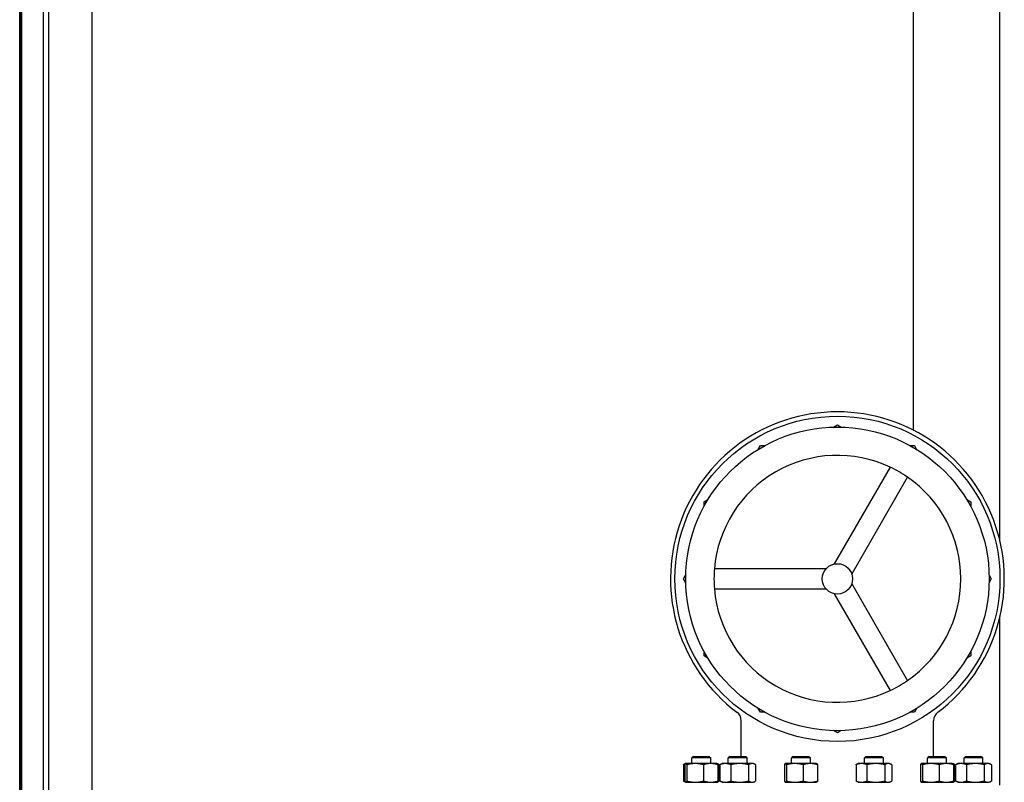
# Model space of a CAD drawing. Header units: inches. Extents: x 18 to 846, y -67 to 561.
# Tile 601 of 656: x 397 to 443, y 466 to 501. Entities that reach past the tile are written whole.
import ezdxf

# ---------------------------------------------------------------- set-up
doc = ezdxf.new("R2010")
doc.units = ezdxf.units.IN
doc.header["$LTSCALE"] = 24
doc.header["$MEASUREMENT"] = 0
doc.layers.add('Visible (ANSI)', color=7, linetype='Continuous', lineweight=30)

msp = doc.modelspace()

# ---------------------------------------------------------------- linework, layer by layer
at = {"layer": 'Visible (ANSI)'}
for p, q in [((438.67843, 536.00673), (438.67843, 481.8653)), ((442.67843, 476.75029), (442.67843, 536.00673)), ((397.45343, 413.35673), (397.45343, 527.90673)), ((397.47343, 526.00673), (397.47343, 415.25673)), ((397.55343, 415.25673), (397.55343, 526.00673)), ((398.55343, 415.25673), (398.55343, 526.00673)), ((398.80343, 415.25673), (398.80343, 526.00673)), ((400.80343, 415.25673), (400.80343, 526.00673)), ((435.00134, 482.00449), (435.17843, 482.10673)), ((435.17843, 482.10673), (435.35551, 482.00449)), ((431.52619, 480.97843), (431.62843, 481.15551)), ((431.62843, 481.15551), (431.83291, 481.15551)), ((438.52395, 481.15551), (438.72843, 481.15551)), ((438.72843, 481.15551), (438.83067, 480.97843)), ((437.6116, 480.15443), (435.03516, 475.69191)), ((435.84345, 475.22525), (438.41989, 479.68777)), ((429.02965, 478.55673), (429.20673, 478.65897)), ((429.02965, 478.35225), (429.02965, 478.55673)), ((441.15012, 478.65897), (441.32721, 478.55673)), ((441.32721, 478.55673), (441.32721, 478.35225)), ((428.07843, 475.00673), (428.18067, 475.18382)), ((434.65668, 475.4734), (429.5038, 475.4734)), ((442.17619, 475.18382), (442.27843, 475.00673)), ((428.18067, 474.82965), (428.07843, 475.00673)), ((438.41989, 470.32569), (435.84345, 474.78822)), ((442.27843, 475.00673), (442.17619, 474.82965)), ((429.5038, 474.54006), (434.65668, 474.54006)), ((435.03516, 474.32155), (437.6116, 469.85903)), ((442.67843, 465.50173), (442.67843, 473.26317)), ((429.02965, 471.45673), (429.02965, 471.66121)), ((441.32721, 471.66121), (441.32721, 471.45673)), ((429.20673, 471.35449), (429.02965, 471.45673)), ((441.32721, 471.45673), (441.15012, 471.35449)), ((431.62843, 468.85795), (431.52619, 469.03504)), ((431.83291, 468.85795), (431.62843, 468.85795)), ((438.72843, 468.85795), (438.52395, 468.85795)), ((438.83067, 469.03504), (438.72843, 468.85795)), ((430.73843, 466.82173), (430.73843, 468.46178)), ((439.61843, 466.82173), (439.61843, 468.46178)), ((435.17843, 467.90673), (435.00134, 468.00897)), ((435.35551, 468.00897), (435.17843, 467.90673)), ((428.53533, 466.82173), (428.46241, 466.74881)), ((429.33741, 466.74881), (428.46241, 466.74881)), ((428.46241, 466.49073), (428.46241, 466.74881)), ((428.53533, 466.82173), (429.26449, 466.82173)), ((429.26449, 466.82173), (429.33741, 466.74881)), ((429.33741, 466.49073), (429.33741, 466.74881)), ((430.21765, 466.82173), (430.14473, 466.74881)), ((431.01973, 466.74881), (430.14473, 466.74881)), ((430.14473, 466.49073), (430.14473, 466.74881)), ((430.21765, 466.82173), (430.94682, 466.82173)), ((430.94682, 466.82173), (431.01973, 466.74881)), ((431.01973, 466.49073), (431.01973, 466.74881)), ((433.13152, 466.82173), (433.05861, 466.74881)), ((433.93361, 466.74881), (433.05861, 466.74881)), ((433.05861, 466.49073), (433.05861, 466.74881)), ((433.13152, 466.82173), (433.86069, 466.82173)), ((433.86069, 466.82173), (433.93361, 466.74881)), ((433.93361, 466.49073), (433.93361, 466.74881)), ((436.49617, 466.82173), (436.42325, 466.74881)), ((437.29825, 466.74881), (436.42325, 466.74881)), ((436.42325, 466.49073), (436.42325, 466.74881)), ((436.49617, 466.82173), (437.22534, 466.82173)), ((437.22534, 466.82173), (437.29825, 466.74881)), ((437.29825, 466.49073), (437.29825, 466.74881)), ((439.41004, 466.82173), (439.33712, 466.74881)), ((440.21212, 466.74881), (439.33712, 466.74881)), ((439.33712, 466.49073), (439.33712, 466.74881)), ((439.41004, 466.82173), (440.13921, 466.82173)), ((440.13921, 466.82173), (440.21212, 466.74881)), ((440.21212, 466.49073), (440.21212, 466.74881)), ((441.09236, 466.82173), (441.01945, 466.74881)), ((441.89445, 466.74881), (441.01945, 466.74881)), ((441.01945, 466.49073), (441.01945, 466.74881)), ((441.09236, 466.82173), (441.82153, 466.82173)), ((441.82153, 466.82173), (441.89445, 466.74881)), ((441.89445, 466.49073), (441.89445, 466.74881)), ((428.07579, 466.43886), (428.07579, 465.6836)), ((428.17558, 466.48824), (428.11857, 466.46166)), ((428.13592, 466.43886), (428.13592, 465.6836)), ((428.18091, 466.49073), (428.17558, 466.48824)), ((428.18621, 466.49073), (428.18091, 466.49073)), ((428.61848, 466.49073), (428.18621, 466.49073)), ((428.23649, 466.43886), (428.23649, 465.6836)), ((429.33219, 466.49073), (428.61848, 466.49073)), ((429.00048, 466.43886), (429.00048, 465.6836)), ((429.61891, 466.49073), (429.33219, 466.49073)), ((429.61891, 466.49073), (429.62424, 466.48824)), ((429.62424, 466.48824), (429.68125, 466.46166)), ((429.6639, 466.43886), (429.6639, 465.6836)), ((429.72403, 466.43886), (429.72403, 465.6836)), ((429.75812, 466.43886), (429.75812, 465.6836)), ((429.86323, 466.49073), (429.80089, 466.46166)), ((430.00769, 466.49073), (429.86323, 466.49073)), ((430.66933, 466.49073), (430.00769, 466.49073)), ((430.25727, 466.43886), (430.25727, 465.6836)), ((431.24387, 466.49073), (430.66933, 466.49073)), ((431.08139, 466.43886), (431.08139, 465.6836)), ((431.30123, 466.49073), (431.24387, 466.49073)), ((431.30123, 466.49073), (431.36357, 466.46166)), ((431.40635, 466.43886), (431.40635, 465.6836)), ((432.73212, 466.43886), (432.73212, 465.6836)), ((432.77711, 466.49073), (432.77177, 466.48824)), ((432.7824, 466.49073), (432.77711, 466.49073)), ((433.21468, 466.49073), (432.7824, 466.49073)), ((432.83268, 466.43886), (432.83268, 465.6836)), ((433.92838, 466.49073), (433.21468, 466.49073)), ((433.59667, 466.43886), (433.59667, 465.6836)), ((434.21511, 466.49073), (433.92838, 466.49073)), ((434.21511, 466.49073), (434.22044, 466.48824)), ((434.26009, 466.43886), (434.26009, 465.6836)), ((436.03664, 466.43886), (436.03664, 465.6836)), ((436.14175, 466.49073), (436.07941, 466.46166)), ((436.28621, 466.49073), (436.14175, 466.49073)), ((436.94785, 466.49073), (436.28621, 466.49073)), ((436.53579, 466.43886), (436.53579, 465.6836)), ((437.52239, 466.49073), (436.94785, 466.49073)), ((437.3599, 466.43886), (437.3599, 465.6836)), ((437.57975, 466.49073), (437.52239, 466.49073)), ((437.57975, 466.49073), (437.64209, 466.46166)), ((437.68487, 466.43886), (437.68487, 465.6836)), ((439.01063, 466.43886), (439.01063, 465.6836)), ((439.05562, 466.49073), (439.05029, 466.48824)), ((439.06092, 466.49073), (439.05562, 466.49073)), ((439.4932, 466.49073), (439.06092, 466.49073)), ((439.1112, 466.43886), (439.1112, 465.6836)), ((440.2069, 466.49073), (439.4932, 466.49073)), ((439.87519, 466.43886), (439.87519, 465.6836)), ((440.49362, 466.49073), (440.2069, 466.49073)), ((440.49362, 466.49073), (440.49896, 466.48824)), ((440.49896, 466.48824), (440.55596, 466.46166)), ((440.53861, 466.43886), (440.53861, 465.6836)), ((440.59874, 466.43886), (440.59874, 465.6836)), ((440.63283, 466.43886), (440.63283, 465.6836)), ((440.73795, 466.49073), (440.67561, 466.46166)), ((440.88241, 466.49073), (440.73795, 466.49073)), ((441.54404, 466.49073), (440.88241, 466.49073)), ((441.13198, 466.43886), (441.13198, 465.6836)), ((442.11858, 466.49073), (441.54404, 466.49073)), ((441.9561, 466.43886), (441.9561, 465.6836)), ((442.17595, 466.49073), (442.11858, 466.49073)), ((442.17595, 466.49073), (442.23829, 466.46166)), ((442.28106, 466.43886), (442.28106, 465.6836)), ((428.17558, 465.63422), (428.11857, 465.6608)), ((428.18091, 465.63173), (428.17558, 465.63422)), ((428.18091, 465.63173), (428.18621, 465.63173)), ((428.18621, 465.63173), (428.61848, 465.63173)), ((428.46241, 465.62673), (428.46241, 465.63173)), ((428.61848, 465.63173), (429.33219, 465.63173)), ((429.33219, 465.63173), (429.61891, 465.63173)), ((429.33741, 465.62673), (429.33741, 465.63173)), ((429.61891, 465.63173), (429.62424, 465.63422)), ((429.62424, 465.63422), (429.68125, 465.6608)), ((429.86323, 465.63173), (429.80089, 465.6608)), ((429.86323, 465.63173), (430.00769, 465.63173)), ((430.00769, 465.63173), (430.66933, 465.63173)), ((430.14473, 465.62673), (430.14473, 465.63173)), ((430.66933, 465.63173), (431.24387, 465.63173)), ((431.01973, 465.62673), (431.01973, 465.63173)), ((431.24387, 465.63173), (431.30123, 465.63173)), ((431.30123, 465.63173), (431.36357, 465.6608)), ((432.77711, 465.63173), (432.77177, 465.63422)), ((432.77711, 465.63173), (432.7824, 465.63173)), ((432.7824, 465.63173), (433.21468, 465.63173)), ((433.05861, 465.62673), (433.05861, 465.63173)), ((433.21468, 465.63173), (433.92838, 465.63173)), ((433.92838, 465.63173), (434.21511, 465.63173)), ((433.93361, 465.62673), (433.93361, 465.63173)), ((434.21511, 465.63173), (434.22044, 465.63422)), ((436.14175, 465.63173), (436.07941, 465.6608)), ((436.14175, 465.63173), (436.28621, 465.63173)), ((436.28621, 465.63173), (436.94785, 465.63173)), ((436.42325, 465.62673), (436.42325, 465.63173)), ((436.94785, 465.63173), (437.52239, 465.63173)), ((437.29825, 465.62673), (437.29825, 465.63173)), ((437.52239, 465.63173), (437.57975, 465.63173)), ((437.57975, 465.63173), (437.64209, 465.6608)), ((439.05562, 465.63173), (439.05029, 465.63422)), ((439.05562, 465.63173), (439.06092, 465.63173)), ((439.06092, 465.63173), (439.4932, 465.63173)), ((439.33712, 465.62673), (439.33712, 465.63173)), ((439.4932, 465.63173), (440.2069, 465.63173)), ((440.2069, 465.63173), (440.49362, 465.63173)), ((440.21212, 465.62673), (440.21212, 465.63173)), ((440.49362, 465.63173), (440.49896, 465.63422)), ((440.49896, 465.63422), (440.55596, 465.6608)), ((440.73795, 465.63173), (440.67561, 465.6608)), ((440.73795, 465.63173), (440.88241, 465.63173)), ((440.88241, 465.63173), (441.54404, 465.63173)), ((441.01945, 465.62673), (441.01945, 465.63173)), ((441.54404, 465.63173), (442.11858, 465.63173)), ((441.89445, 465.62673), (441.89445, 465.63173)), ((442.11858, 465.63173), (442.17595, 465.63173)), ((442.17595, 465.63173), (442.23829, 465.6608))]:
    msp.add_line(p, q, dxfattribs=at)
for radius in [7.5, 7, 0.7]:
    msp.add_circle((435.17843, 475.00673), radius, dxfattribs=at)
for centre, radius, start, end in [((435.17843, 475.00673), 7.7, 307.04478, 232.95522), ((435.17843, 475.00673), 5.69378, 64.701279, 175.298721), ((435.17843, 475.00673), 5.69378, 55.298721, 64.701279), ((435.17843, 475.00673), 5.69378, 304.701279, 55.298721), ((435.17843, 475.00673), 5.69378, 175.298721, 184.701279), ((435.17843, 475.00673), 5.69378, 184.701279, 295.298721), ((435.17843, 475.00673), 5.69378, 295.298721, 304.701279), ((430.23843, 468.46178), 0.5, 0, 52.95522), ((440.11843, 468.46178), 0.5, 127.04478, 180)]:
    msp.add_arc(centre, radius, start, end, dxfattribs=at)
for points, weights in [([(428.15109, 466.46451), (428.11473, 466.45396), (428.07579, 466.43886)], [1.01541962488, 1.01076049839, 1]), ([(428.07579, 466.43886), (428.09783, 466.45199), (428.11857, 466.46166)], [1, 1.00934096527, 1.01408417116]), ([(428.18621, 466.49073), (428.16287, 466.49073), (428.13592, 466.43886)], [1, 1.0379548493, 1]), ([(428.23649, 466.43886), (428.20954, 466.49073), (428.18621, 466.49073)], [1, 1.0379548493, 1]), ([(428.61848, 466.49073), (428.4412, 466.49073), (428.23649, 466.43886)], [1, 1.0379548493, 1]), ([(429.00048, 466.43886), (428.79577, 466.49073), (428.61848, 466.49073)], [1, 1.0379548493, 1]), ([(429.33219, 466.49073), (429.17824, 466.49073), (429.00048, 466.43886)], [1, 1.0379548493, 1]), ([(429.6639, 466.43886), (429.48614, 466.49073), (429.33219, 466.49073)], [1, 1.0379548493, 1]), ([(429.62424, 466.48824), (429.64272, 466.47963), (429.6639, 466.43886)], [1.01304319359, 1.02958951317, 1]), ([(429.72403, 466.43886), (429.67812, 466.46621), (429.63695, 466.4789)], [1, 1.01965956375, 1.01895290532]), ([(430.00769, 466.49073), (429.89187, 466.49073), (429.75812, 466.43886)], [1, 1.0379548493, 1]), ([(429.75812, 466.43886), (429.78016, 466.45199), (429.80089, 466.46166)], [1, 1.00934096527, 1.01408417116]), ([(430.25727, 466.43886), (430.12352, 466.49073), (430.00769, 466.49073)], [1, 1.0379548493, 1]), ([(430.66933, 466.49073), (430.47809, 466.49073), (430.25727, 466.43886)], [1, 1.0379548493, 1]), ([(431.08139, 466.43886), (430.86057, 466.49073), (430.66933, 466.49073)], [1, 1.0379548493, 1]), ([(431.24387, 466.49073), (431.16846, 466.49073), (431.08139, 466.43886)], [1, 1.0379548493, 1]), ([(431.40635, 466.43886), (431.31928, 466.49073), (431.24387, 466.49073)], [1, 1.0379548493, 1]), ([(432.7824, 466.49073), (432.75906, 466.49073), (432.73212, 466.43886)], [1, 1.0379548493, 1]), ([(432.83268, 466.43886), (432.80574, 466.49073), (432.7824, 466.49073)], [1, 1.0379548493, 1]), ([(433.21468, 466.49073), (433.03739, 466.49073), (432.83268, 466.43886)], [1, 1.0379548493, 1]), ([(433.59667, 466.43886), (433.39196, 466.49073), (433.21468, 466.49073)], [1, 1.0379548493, 1]), ([(433.92838, 466.49073), (433.77444, 466.49073), (433.59667, 466.43886)], [1, 1.0379548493, 1]), ([(434.26009, 466.43886), (434.08233, 466.49073), (433.92838, 466.49073)], [1, 1.0379548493, 1]), ([(434.22044, 466.48824), (434.23892, 466.47963), (434.26009, 466.43886)], [1.01304319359, 1.02958951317, 1]), ([(436.28621, 466.49073), (436.17038, 466.49073), (436.03664, 466.43886)], [1, 1.0379548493, 1]), ([(436.03664, 466.43886), (436.05867, 466.45199), (436.07941, 466.46166)], [1, 1.00934096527, 1.01408417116]), ([(436.53579, 466.43886), (436.40204, 466.49073), (436.28621, 466.49073)], [1, 1.0379548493, 1]), ([(436.94785, 466.49073), (436.75661, 466.49073), (436.53579, 466.43886)], [1, 1.0379548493, 1]), ([(437.3599, 466.43886), (437.13908, 466.49073), (436.94785, 466.49073)], [1, 1.0379548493, 1]), ([(437.52239, 466.49073), (437.44698, 466.49073), (437.3599, 466.43886)], [1, 1.0379548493, 1]), ([(437.68487, 466.43886), (437.59779, 466.49073), (437.52239, 466.49073)], [1, 1.0379548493, 1]), ([(439.06092, 466.49073), (439.03758, 466.49073), (439.01063, 466.43886)], [1, 1.0379548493, 1]), ([(439.1112, 466.43886), (439.08425, 466.49073), (439.06092, 466.49073)], [1, 1.0379548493, 1]), ([(439.4932, 466.49073), (439.31591, 466.49073), (439.1112, 466.43886)], [1, 1.0379548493, 1]), ([(439.87519, 466.43886), (439.67048, 466.49073), (439.4932, 466.49073)], [1, 1.0379548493, 1]), ([(440.2069, 466.49073), (440.05295, 466.49073), (439.87519, 466.43886)], [1, 1.0379548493, 1]), ([(440.53861, 466.43886), (440.36085, 466.49073), (440.2069, 466.49073)], [1, 1.0379548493, 1]), ([(440.49896, 466.48824), (440.51743, 466.47963), (440.53861, 466.43886)], [1.01304319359, 1.02958951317, 1]), ([(440.59874, 466.43886), (440.55283, 466.46621), (440.51167, 466.4789)], [1, 1.01965956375, 1.01895290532]), ([(440.88241, 466.49073), (440.76658, 466.49073), (440.63283, 466.43886)], [1, 1.0379548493, 1]), ([(440.63283, 466.43886), (440.65487, 466.45199), (440.67561, 466.46166)], [1, 1.00934096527, 1.01408417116]), ([(441.13198, 466.43886), (440.99823, 466.49073), (440.88241, 466.49073)], [1, 1.0379548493, 1]), ([(441.54404, 466.49073), (441.3528, 466.49073), (441.13198, 466.43886)], [1, 1.0379548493, 1]), ([(441.9561, 466.43886), (441.73528, 466.49073), (441.54404, 466.49073)], [1, 1.0379548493, 1]), ([(442.11858, 466.49073), (442.04317, 466.49073), (441.9561, 466.43886)], [1, 1.0379548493, 1]), ([(442.28106, 466.43886), (442.19399, 466.49073), (442.11858, 466.49073)], [1, 1.0379548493, 1]), ([(428.11857, 465.6608), (428.09783, 465.67047), (428.07579, 465.6836)], [1.01408417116, 1.00934096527, 1]), ([(428.07579, 465.6836), (428.11473, 465.6685), (428.15109, 465.65795)], [1, 1.01076049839, 1.01541962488]), ([(428.13592, 465.6836), (428.16287, 465.63173), (428.18621, 465.63173)], [1, 1.0379548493, 1]), ([(428.18621, 465.63173), (428.20954, 465.63173), (428.23649, 465.6836)], [1, 1.0379548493, 1]), ([(428.23649, 465.6836), (428.4412, 465.63173), (428.61848, 465.63173)], [1, 1.0379548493, 1]), ([(428.61848, 465.63173), (428.79577, 465.63173), (429.00048, 465.6836)], [1, 1.0379548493, 1]), ([(429.00048, 465.6836), (429.17824, 465.63173), (429.33219, 465.63173)], [1, 1.0379548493, 1]), ([(429.33219, 465.63173), (429.48614, 465.63173), (429.6639, 465.6836)], [1, 1.0379548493, 1]), ([(429.6639, 465.6836), (429.64272, 465.64283), (429.62424, 465.63422)], [1, 1.02958951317, 1.01304319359]), ([(429.63695, 465.64356), (429.67812, 465.65625), (429.72403, 465.6836)], [1.01895290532, 1.01965956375, 1]), ([(429.75812, 465.6836), (429.89187, 465.63173), (430.00769, 465.63173)], [1, 1.0379548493, 1]), ([(429.80089, 465.6608), (429.78016, 465.67047), (429.75812, 465.6836)], [1.01408417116, 1.00934096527, 1]), ([(430.00769, 465.63173), (430.12352, 465.63173), (430.25727, 465.6836)], [1, 1.0379548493, 1]), ([(430.25727, 465.6836), (430.47809, 465.63173), (430.66933, 465.63173)], [1, 1.0379548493, 1]), ([(430.66933, 465.63173), (430.86057, 465.63173), (431.08139, 465.6836)], [1, 1.0379548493, 1]), ([(431.08139, 465.6836), (431.16846, 465.63173), (431.24387, 465.63173)], [1, 1.0379548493, 1]), ([(431.24387, 465.63173), (431.31928, 465.63173), (431.40635, 465.6836)], [1, 1.0379548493, 1]), ([(432.73212, 465.6836), (432.75906, 465.63173), (432.7824, 465.63173)], [1, 1.0379548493, 1]), ([(432.7824, 465.63173), (432.80574, 465.63173), (432.83268, 465.6836)], [1, 1.0379548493, 1]), ([(432.83268, 465.6836), (433.03739, 465.63173), (433.21468, 465.63173)], [1, 1.0379548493, 1]), ([(433.21468, 465.63173), (433.39196, 465.63173), (433.59667, 465.6836)], [1, 1.0379548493, 1]), ([(433.59667, 465.6836), (433.77444, 465.63173), (433.92838, 465.63173)], [1, 1.0379548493, 1]), ([(433.92838, 465.63173), (434.08233, 465.63173), (434.26009, 465.6836)], [1, 1.0379548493, 1]), ([(434.26009, 465.6836), (434.23892, 465.64283), (434.22044, 465.63422)], [1, 1.02958951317, 1.01304319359]), ([(436.03664, 465.6836), (436.17038, 465.63173), (436.28621, 465.63173)], [1, 1.0379548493, 1]), ([(436.07941, 465.6608), (436.05867, 465.67047), (436.03664, 465.6836)], [1.01408417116, 1.00934096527, 1]), ([(436.28621, 465.63173), (436.40204, 465.63173), (436.53579, 465.6836)], [1, 1.0379548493, 1]), ([(436.53579, 465.6836), (436.75661, 465.63173), (436.94785, 465.63173)], [1, 1.0379548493, 1]), ([(436.94785, 465.63173), (437.13908, 465.63173), (437.3599, 465.6836)], [1, 1.0379548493, 1]), ([(437.3599, 465.6836), (437.44698, 465.63173), (437.52239, 465.63173)], [1, 1.0379548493, 1]), ([(437.52239, 465.63173), (437.59779, 465.63173), (437.68487, 465.6836)], [1, 1.0379548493, 1]), ([(439.01063, 465.6836), (439.03758, 465.63173), (439.06092, 465.63173)], [1, 1.0379548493, 1]), ([(439.06092, 465.63173), (439.08425, 465.63173), (439.1112, 465.6836)], [1, 1.0379548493, 1]), ([(439.1112, 465.6836), (439.31591, 465.63173), (439.4932, 465.63173)], [1, 1.0379548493, 1]), ([(439.4932, 465.63173), (439.67048, 465.63173), (439.87519, 465.6836)], [1, 1.0379548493, 1]), ([(439.87519, 465.6836), (440.05295, 465.63173), (440.2069, 465.63173)], [1, 1.0379548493, 1]), ([(440.2069, 465.63173), (440.36085, 465.63173), (440.53861, 465.6836)], [1, 1.0379548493, 1]), ([(440.53861, 465.6836), (440.51743, 465.64283), (440.49896, 465.63422)], [1, 1.02958951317, 1.01304319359]), ([(440.51167, 465.64356), (440.55283, 465.65625), (440.59874, 465.6836)], [1.01895290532, 1.01965956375, 1]), ([(440.63283, 465.6836), (440.76658, 465.63173), (440.88241, 465.63173)], [1, 1.0379548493, 1]), ([(440.67561, 465.6608), (440.65487, 465.67047), (440.63283, 465.6836)], [1.01408417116, 1.00934096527, 1]), ([(440.88241, 465.63173), (440.99823, 465.63173), (441.13198, 465.6836)], [1, 1.0379548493, 1]), ([(441.13198, 465.6836), (441.3528, 465.63173), (441.54404, 465.63173)], [1, 1.0379548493, 1]), ([(441.54404, 465.63173), (441.73528, 465.63173), (441.9561, 465.6836)], [1, 1.0379548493, 1]), ([(441.9561, 465.6836), (442.04317, 465.63173), (442.11858, 465.63173)], [1, 1.0379548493, 1]), ([(442.11858, 465.63173), (442.19399, 465.63173), (442.28106, 465.6836)], [1, 1.0379548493, 1])]:
    msp.add_rational_spline(points, weights, degree=2, dxfattribs=at)

doc.saveas('drawing.dxf')
